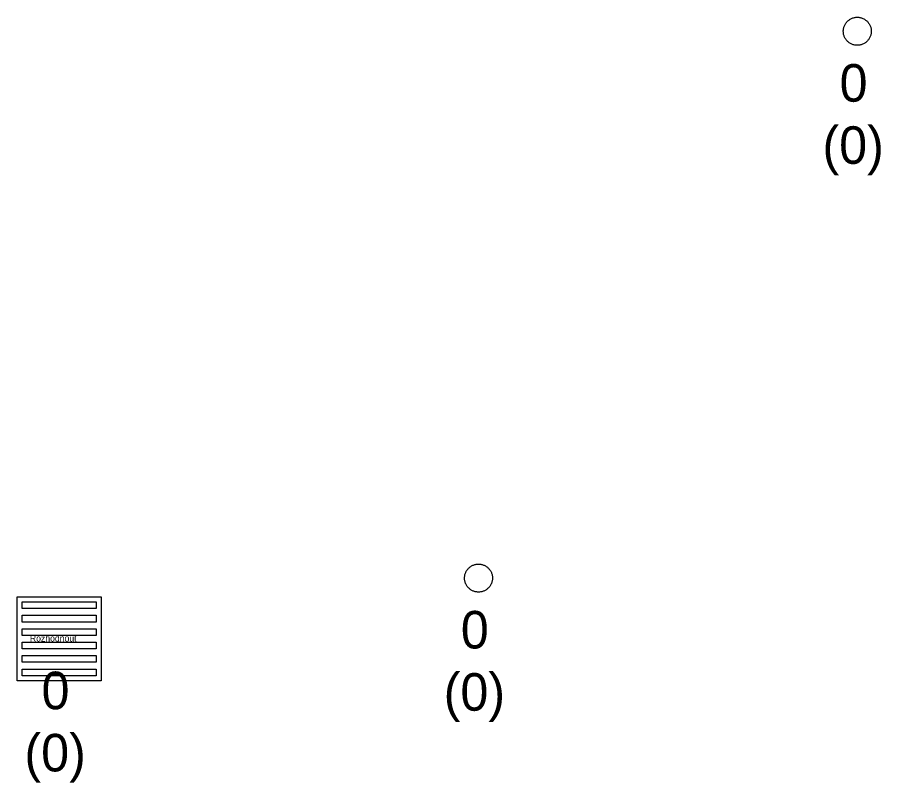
# Model space of a CAD drawing. Extents: x -606452 to -604459, y -1157823 to -1156972.
# Drawn here: x -605858.57 to -605843.15, y -1157230.64 to -1157216.97 of the extents above; entities that cross this region are included whole.
import ezdxf

# ---------------------------------------------------------------- set-up
doc = ezdxf.new("R2010")
doc.units = 0
doc.layers.add('Uliční vpusť', color=7, linetype='Continuous')
doc.layers.add('Vstupní šachta stoky', color=7, linetype='Continuous')

msp = doc.modelspace()

# ---------------------------------------------------------------- linework, layer by layer
at = {"layer": 'Uliční vpusť'}
for points in [[(-605858.573, -1157227.324), (-605857.073, -1157227.324), (-605857.073, -1157228.824), (-605858.573, -1157228.824)], [(-605858.483, -1157227.414), (-605857.163, -1157227.414), (-605857.163, -1157227.534), (-605858.483, -1157227.534)], [(-605858.483, -1157227.654), (-605857.163, -1157227.654), (-605857.163, -1157227.774), (-605858.483, -1157227.774)], [(-605858.483, -1157227.894), (-605857.163, -1157227.894), (-605857.163, -1157228.014), (-605858.483, -1157228.014)], [(-605858.483, -1157228.134), (-605857.163, -1157228.134), (-605857.163, -1157228.254), (-605858.483, -1157228.254)], [(-605858.483, -1157228.374), (-605857.163, -1157228.374), (-605857.163, -1157228.494), (-605858.483, -1157228.494)], [(-605858.483, -1157228.614), (-605857.163, -1157228.614), (-605857.163, -1157228.734), (-605858.483, -1157228.734)]]:
    msp.add_lwpolyline(points, close=True, dxfattribs=at)
at = {"layer": 'Vstupní šachta stoky'}
for p, q in [((-605843.583, -1157216.971), (-605843.57, -1157216.971)), ((-605850.348, -1157226.739), (-605850.335, -1157226.739))]:
    msp.add_line(p, q, dxfattribs=at)
for points in [[(-605843.57, -1157216.971), (-605843.557, -1157216.971), (-605843.544, -1157216.972), (-605843.531, -1157216.974), (-605843.518, -1157216.977), (-605843.505, -1157216.98), (-605843.492, -1157216.983), (-605843.48, -1157216.988), (-605843.468, -1157216.993), (-605843.456, -1157216.999), (-605843.444, -1157217.005), (-605843.433, -1157217.012), (-605843.422, -1157217.02), (-605843.412, -1157217.028), (-605843.402, -1157217.036), (-605843.392, -1157217.045), (-605843.383, -1157217.055), (-605843.375, -1157217.065), (-605843.367, -1157217.076), (-605843.359, -1157217.087), (-605843.352, -1157217.098), (-605843.346, -1157217.11), (-605843.341, -1157217.122), (-605843.336, -1157217.134), (-605843.331, -1157217.146), (-605843.328, -1157217.159), (-605843.325, -1157217.172), (-605843.323, -1157217.185), (-605843.321, -1157217.198), (-605843.32, -1157217.211), (-605843.32, -1157217.224), (-605843.321, -1157217.238), (-605843.322, -1157217.251), (-605843.324, -1157217.264), (-605843.326, -1157217.277), (-605843.33, -1157217.289), (-605843.333, -1157217.302), (-605843.338, -1157217.314), (-605843.343, -1157217.327), (-605843.349, -1157217.338), (-605843.356, -1157217.35), (-605843.363, -1157217.361), (-605843.37, -1157217.372), (-605843.379, -1157217.382), (-605843.387, -1157217.392), (-605843.397, -1157217.401), (-605843.407, -1157217.41), (-605843.417, -1157217.419), (-605843.427, -1157217.426), (-605843.438, -1157217.434), (-605843.45, -1157217.44), (-605843.462, -1157217.446), (-605843.474, -1157217.452), (-605843.486, -1157217.456), (-605843.498, -1157217.461), (-605843.511, -1157217.464), (-605843.524, -1157217.467), (-605843.537, -1157217.469), (-605843.55, -1157217.47), (-605843.563, -1157217.471), (-605843.577, -1157217.471), (-605843.59, -1157217.47), (-605843.603, -1157217.469), (-605843.616, -1157217.467), (-605843.629, -1157217.464), (-605843.642, -1157217.461), (-605843.654, -1157217.456), (-605843.666, -1157217.452), (-605843.678, -1157217.446), (-605843.69, -1157217.44), (-605843.702, -1157217.434), (-605843.713, -1157217.426), (-605843.723, -1157217.419), (-605843.733, -1157217.41), (-605843.743, -1157217.401), (-605843.753, -1157217.392), (-605843.761, -1157217.382), (-605843.77, -1157217.372), (-605843.777, -1157217.361), (-605843.784, -1157217.35), (-605843.791, -1157217.338), (-605843.797, -1157217.327), (-605843.802, -1157217.314), (-605843.807, -1157217.302), (-605843.81, -1157217.289), (-605843.814, -1157217.277), (-605843.816, -1157217.264), (-605843.818, -1157217.251), (-605843.819, -1157217.238), (-605843.82, -1157217.224), (-605843.82, -1157217.211), (-605843.819, -1157217.198), (-605843.817, -1157217.185), (-605843.815, -1157217.172), (-605843.812, -1157217.159), (-605843.809, -1157217.146), (-605843.804, -1157217.134), (-605843.799, -1157217.122), (-605843.794, -1157217.11), (-605843.788, -1157217.098), (-605843.781, -1157217.087)], [(-605843.781, -1157217.087), (-605843.773, -1157217.076), (-605843.765, -1157217.065), (-605843.757, -1157217.055), (-605843.748, -1157217.045), (-605843.738, -1157217.036), (-605843.728, -1157217.028), (-605843.718, -1157217.02), (-605843.707, -1157217.012), (-605843.696, -1157217.005), (-605843.684, -1157216.999), (-605843.672, -1157216.993), (-605843.66, -1157216.988), (-605843.648, -1157216.983), (-605843.635, -1157216.98), (-605843.622, -1157216.977), (-605843.609, -1157216.974), (-605843.596, -1157216.972), (-605843.583, -1157216.971)], [(-605850.335, -1157226.739), (-605850.322, -1157226.739), (-605850.309, -1157226.74), (-605850.296, -1157226.742), (-605850.283, -1157226.745), (-605850.27, -1157226.748), (-605850.257, -1157226.751), (-605850.245, -1157226.756), (-605850.233, -1157226.761), (-605850.221, -1157226.767), (-605850.209, -1157226.773), (-605850.198, -1157226.78), (-605850.187, -1157226.788), (-605850.177, -1157226.796), (-605850.167, -1157226.804), (-605850.157, -1157226.813), (-605850.148, -1157226.823), (-605850.14, -1157226.833), (-605850.132, -1157226.844), (-605850.124, -1157226.855), (-605850.117, -1157226.866), (-605850.111, -1157226.878), (-605850.106, -1157226.89), (-605850.101, -1157226.902), (-605850.096, -1157226.914), (-605850.093, -1157226.927), (-605850.09, -1157226.94), (-605850.088, -1157226.953), (-605850.086, -1157226.966), (-605850.085, -1157226.979), (-605850.085, -1157226.992), (-605850.086, -1157227.006), (-605850.087, -1157227.019), (-605850.089, -1157227.032), (-605850.091, -1157227.045), (-605850.095, -1157227.057), (-605850.098, -1157227.07), (-605850.103, -1157227.082), (-605850.108, -1157227.095), (-605850.114, -1157227.106), (-605850.121, -1157227.118), (-605850.128, -1157227.129), (-605850.135, -1157227.14), (-605850.144, -1157227.15), (-605850.152, -1157227.16), (-605850.162, -1157227.169), (-605850.172, -1157227.178), (-605850.182, -1157227.187), (-605850.192, -1157227.194), (-605850.203, -1157227.202), (-605850.215, -1157227.208), (-605850.227, -1157227.214), (-605850.239, -1157227.22), (-605850.251, -1157227.224), (-605850.263, -1157227.229), (-605850.276, -1157227.232), (-605850.289, -1157227.235), (-605850.302, -1157227.237), (-605850.315, -1157227.238), (-605850.328, -1157227.239), (-605850.342, -1157227.239), (-605850.355, -1157227.238), (-605850.368, -1157227.237), (-605850.381, -1157227.235), (-605850.394, -1157227.232), (-605850.407, -1157227.229), (-605850.419, -1157227.224), (-605850.431, -1157227.22), (-605850.443, -1157227.214), (-605850.455, -1157227.208), (-605850.467, -1157227.202), (-605850.478, -1157227.194), (-605850.488, -1157227.187), (-605850.498, -1157227.178), (-605850.508, -1157227.169), (-605850.518, -1157227.16), (-605850.526, -1157227.15), (-605850.535, -1157227.14), (-605850.542, -1157227.129), (-605850.549, -1157227.118), (-605850.556, -1157227.106), (-605850.562, -1157227.095), (-605850.567, -1157227.082), (-605850.572, -1157227.07), (-605850.575, -1157227.057), (-605850.579, -1157227.045), (-605850.581, -1157227.032), (-605850.583, -1157227.019), (-605850.584, -1157227.006), (-605850.585, -1157226.992), (-605850.585, -1157226.979), (-605850.584, -1157226.966), (-605850.582, -1157226.953), (-605850.58, -1157226.94), (-605850.577, -1157226.927), (-605850.574, -1157226.914), (-605850.569, -1157226.902), (-605850.564, -1157226.89), (-605850.559, -1157226.878), (-605850.553, -1157226.866), (-605850.546, -1157226.855)], [(-605850.546, -1157226.855), (-605850.538, -1157226.844), (-605850.53, -1157226.833), (-605850.522, -1157226.823), (-605850.513, -1157226.813), (-605850.503, -1157226.804), (-605850.493, -1157226.796), (-605850.483, -1157226.788), (-605850.472, -1157226.78), (-605850.461, -1157226.773), (-605850.449, -1157226.767), (-605850.437, -1157226.761), (-605850.425, -1157226.756), (-605850.413, -1157226.751), (-605850.4, -1157226.748), (-605850.387, -1157226.745), (-605850.374, -1157226.742), (-605850.361, -1157226.74), (-605850.348, -1157226.739)]]:
    msp.add_lwpolyline(points, dxfattribs=at)

# ---------------------------------------------------------------- texts
at = {"layer": 'Uliční vpusť'}
msp.add_text('Rozhodnout', height=0.1155, rotation=360, dxfattribs=at).set_placement((-605858.347, -1157228.122))
for s, height, p in [('0', 0.671, (-605858.139, -1157229.332)), ('(0)', 0.6708, (-605858.445, -1157230.443))]:
    msp.add_text(s, height=height, dxfattribs=at).set_placement(p)
at = {"layer": 'Vstupní šachta stoky'}
for s, height, p in [('0', 0.671, (-605843.886, -1157218.479)), ('(0)', 0.6708, (-605844.192, -1157219.59)), ('0', 0.671, (-605850.651, -1157228.247)), ('(0)', 0.6708, (-605850.957, -1157229.358))]:
    msp.add_text(s, height=height, dxfattribs=at).set_placement(p)

doc.saveas('drawing.dxf')
